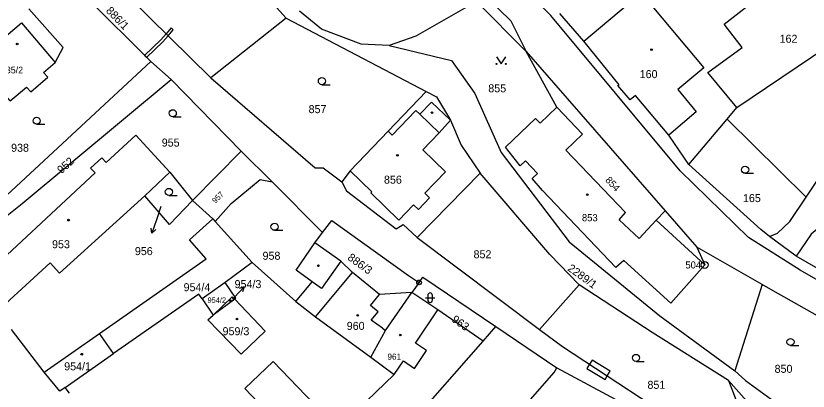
# Model space of a CAD drawing. Extents: x -504988 to -494607, y -1123820 to -1114018.
# Drawn here: x -497545.8 to -497377.5, y -1120213.7 to -1120134.1 of the extents above; entities that cross this region are included whole.
import ezdxf

# ---------------------------------------------------------------- set-up
doc = ezdxf.new("R2010")
doc.units = 0
for name, color, linetype in [('Hranice parcel', 7, 'Continuous'), ('Parcelní čísla', 7, 'Continuous'), ('Pop  PČ popisy', 7, 'Continuous'), ('Vnitřní kresba', 7, 'Continuous'), ('Věcná břemena k části', 7, 'Continuous'), ('Značky bodu BP', 7, 'Continuous'), ('Značky budov', 7, 'Continuous'), ('Značky kultur', 7, 'Continuous')]:
    doc.layers.add(name, color=color, linetype=linetype)

msp = doc.modelspace()

# ---------------------------------------------------------------- linework, layer by layer
at = {"layer": 'Hranice parcel'}
for p, q in [((-497528.65, -1120123.24), (-497504.37, -1120147.24)), ((-497534.2, -1120126.73), (-497517.1, -1120143.77)), ((-497437.36, -1120141.65), (-497447.93, -1120131.04)), ((-497488.36, -1120134.56), (-497504.37, -1120147.24)), ((-497488.36, -1120134.56), (-497458.58, -1120150.14)), ((-497392.59, -1120153.48), (-497366.84, -1120136.15)), ((-497430.87, -1120153.41), (-497437.36, -1120141.65)), ((-497437.36, -1120141.65), (-497407.83, -1120175.43)), ((-497562.59, -1120185.87), (-497517.1, -1120143.77)), ((-497517.1, -1120143.77), (-497512.74, -1120147.57)), ((-497512.74, -1120147.57), (-497497.9, -1120162.81)), ((-497394.7, -1120155.99), (-497392.59, -1120153.48)), ((-497402.82, -1120165.61), (-497394.7, -1120155.99)), ((-497394.7, -1120155.99), (-497377.88, -1120172.51)), ((-497508.21, -1120173.27), (-497497.9, -1120162.81)), ((-497497.9, -1120162.81), (-497491.32, -1120169.28)), ((-497513.07, -1120167.22), (-497508.21, -1120173.27)), ((-497447.17, -1120167.43), (-497460.54, -1120181.11)), ((-497491.32, -1120169.28), (-497480.62, -1120180.03)), ((-497503.95, -1120177.11), (-497508.21, -1120173.27)), ((-497407.83, -1120175.43), (-497401.11, -1120183.15)), ((-497503.95, -1120177.11), (-497503.41, -1120177.71)), ((-497503.41, -1120177.71), (-497495.55, -1120186.41)), ((-497482.26, -1120182.22), (-497480.62, -1120180.03)), ((-497460.54, -1120181.11), (-497434.54, -1120200.6)), ((-497380.05, -1120185.07), (-497385.65, -1120180.88)), ((-497387.21, -1120191.05), (-497401.11, -1120183.15)), ((-497359.93, -1120196.69), (-497380.05, -1120185.07)), ((-497495.55, -1120186.41), (-497501.33, -1120190.68)), ((-497495.55, -1120186.41), (-497486.26, -1120194.66)), ((-497501.33, -1120190.68), (-497506.17, -1120194.15)), ((-497460.1, -1120190.63), (-497461.63, -1120192.79)), ((-497460.64, -1120190.28), (-497460.1, -1120190.63)), ((-497426.14, -1120191.14), (-497434.54, -1120200.6)), ((-497387.21, -1120191.05), (-497393.02, -1120209.41)), ((-497467.26, -1120200.81), (-497461.63, -1120192.79)), ((-497456.16, -1120196.46), (-497461.63, -1120192.79)), ((-497506.17, -1120194.15), (-497503.87, -1120197.6)), ((-497499.28, -1120194.2), (-497503.87, -1120197.6)), ((-497499.28, -1120194.2), (-497492.78, -1120200.98)), ((-497504.96, -1120198.57), (-497503.87, -1120197.6)), ((-497446.5, -1120203.09), (-497456.16, -1120196.46)), ((-497408.99, -1120197.73), (-497393.02, -1120209.41)), ((-497539.75, -1120209.69), (-497546.71, -1120200.63)), ((-497470.36, -1120206.53), (-497467.26, -1120200.81)), ((-497446.5, -1120203.09), (-497443.79, -1120200)), ((-497443.79, -1120200), (-497430.82, -1120208.74)), ((-497539.75, -1120209.69), (-497528.01, -1120201.5)), ((-497524.99, -1120205.74), (-497528.01, -1120201.5)), ((-497535.29, -1120212.91), (-497524.99, -1120205.74)), ((-497470.36, -1120206.53), (-497465.37, -1120210.16)), ((-497430.82, -1120208.74), (-497417.41, -1120215.98)), ((-497465.37, -1120210.16), (-497497.45, -1120240.87)), ((-497534.33, -1120214.13), (-497535.29, -1120212.91))]:
    msp.add_line(p, q, dxfattribs=at)
for points in [[(-497361.47, -1120198.15), (-497379.18, -1120188.07), (-497390.17, -1120181.08), (-497404.66, -1120166.97), (-497432.14, -1120134.02), (-497444.01, -1120121.79), (-497482.73, -1120082.55), (-497496.71, -1120066.8), (-497506.79, -1120050.6), (-497516.8, -1120031.46), (-497530, -1120003.91), (-497534.36, -1119992.68), (-497542.39, -1119962.44), (-497548.38, -1119937.23), (-497550.16, -1119922.65), (-497549, -1119916.55)], [(-497513.42, -1120109.6), (-497501.82, -1120119.6), (-497488.36, -1120134.56)], [(-497392.59, -1120153.48), (-497398.76, -1120146.11), (-497391.5, -1120140.79), (-497395.3, -1120135.8), (-497386.77, -1120129.09)], [(-497447.93, -1120131.04), (-497460.83, -1120138.4), (-497466.48, -1120140.36)], [(-497537.43, -1120143.98), (-497535.69, -1120140.77), (-497543.02, -1120132.55)], [(-497466.48, -1120140.36), (-497472.43, -1120140.1), (-497480.83, -1120136.9), (-497485.51, -1120133.07)], [(-497402.82, -1120165.61), (-497407.04, -1120159.42), (-497414.17, -1120150.96), (-497415.31, -1120151.9), (-497417.86, -1120148.88), (-497417.64, -1120148.7), (-497425.1, -1120139.44), (-497430.25, -1120133.57)], [(-497546.95, -1120152.13), (-497554.11, -1120143.64), (-497544.53, -1120135.56), (-497537.43, -1120143.98)], [(-497466.48, -1120140.36), (-497453.21, -1120143.56), (-497448.3, -1120150.57), (-497442.65, -1120163.04), (-497428.22, -1120182.03), (-497408.99, -1120197.73)], [(-497546.95, -1120152.13), (-497543.49, -1120149.17), (-497542.59, -1120150.19), (-497539, -1120147.11), (-497539.89, -1120146.08), (-497537.43, -1120143.98)], [(-497557.04, -1120192.95), (-497555.99, -1120185.32), (-497553.46, -1120182.17), (-497550.59, -1120179.26), (-497548.31, -1120177.01), (-497544.45, -1120173.92), (-497512.74, -1120147.57)], [(-497504.37, -1120147.24), (-497482.21, -1120166.32), (-497480.49, -1120166.32), (-497476.53, -1120169.27)], [(-497458.58, -1120150.14), (-497466.7, -1120158.57), (-497474.76, -1120166.94), (-497476.53, -1120169.27)], [(-497458.58, -1120150.14), (-497456.42, -1120151.27), (-497453.45, -1120156.21), (-497451.15, -1120161.49), (-497447.17, -1120167.43)], [(-497401.11, -1120183.15), (-497399.45, -1120186.93), (-497406.61, -1120195.03), (-497416.65, -1120185.96), (-497418.31, -1120187.46), (-497433.93, -1120171.14), (-497436.09, -1120168.56), (-497434.99, -1120167.53), (-497437.52, -1120164.84), (-497438.61, -1120165.87), (-497441.79, -1120161.93), (-497435.41, -1120155.82), (-497434.42, -1120156.85), (-497430.87, -1120153.41)], [(-497407.83, -1120175.43), (-497409.76, -1120177.39), (-497413.34, -1120181.3), (-497417.63, -1120177.38), (-497416.24, -1120175.82), (-497428.92, -1120162.59), (-497425.38, -1120159.2), (-497430.87, -1120153.41)], [(-497513.07, -1120167.22), (-497520.27, -1120159.36), (-497526.57, -1120165.21), (-497527.5, -1120164.21), (-497529.87, -1120166.41), (-497528.94, -1120167.41), (-497554.95, -1120191.54), (-497557.04, -1120192.95)], [(-497377.88, -1120172.51), (-497369.75, -1120160.31), (-497368.26, -1120161.32), (-497366.99, -1120159.45), (-497365.94, -1120160.16)], [(-497385.65, -1120180.88), (-497387.53, -1120179.41), (-497402.82, -1120165.61)], [(-497508.21, -1120173.27), (-497513.12, -1120178.31), (-497518.37, -1120172.25), (-497513.07, -1120167.22)], [(-497426.14, -1120191.14), (-497432.35, -1120184.73), (-497447.17, -1120167.43)], [(-497503.41, -1120177.71), (-497500.04, -1120173.86), (-497493.9, -1120168.76), (-497491.32, -1120169.28)], [(-497476.53, -1120169.27), (-497475.54, -1120171.19), (-497464.97, -1120179.27), (-497463.49, -1120178.36), (-497460.54, -1120181.11)], [(-497385.65, -1120180.88), (-497384.01, -1120180.19), (-497381.36, -1120177.73), (-497377.88, -1120172.51)], [(-497364.02, -1120172.92), (-497366.78, -1120177.39), (-497370.81, -1120177.11), (-497374.66, -1120178.56), (-497376.82, -1120180.39), (-497380.05, -1120185.07)], [(-497528.01, -1120201.5), (-497505.31, -1120185.66), (-497508.9, -1120181.59), (-497503.95, -1120177.11)], [(-497480.62, -1120180.03), (-497478.64, -1120177.52), (-497462.39, -1120189.16), (-497460.64, -1120190.28)], [(-497486.26, -1120194.66), (-497482.83, -1120190.5), (-497486.2, -1120188.01), (-497482.26, -1120182.22)], [(-497468.53, -1120193.19), (-497474.28, -1120188.54), (-497476.75, -1120186.1), (-497482.26, -1120182.22)], [(-497460.1, -1120190.63), (-497459.33, -1120189.52), (-497443.79, -1120200)], [(-497499.28, -1120194.2), (-497499.03, -1120194.01), (-497501.33, -1120190.68)], [(-497376.29, -1120231.87), (-497394.4, -1120211.47), (-497410.63, -1120201.28), (-497426.14, -1120191.14)], [(-497367.84, -1120202.07), (-497385.42, -1120192.16), (-497387.21, -1120191.05)], [(-497461.63, -1120192.79), (-497462.82, -1120192.86), (-497468.53, -1120193.19)], [(-497506.17, -1120194.15), (-497506.86, -1120193.11), (-497524.99, -1120205.74)], [(-497503.87, -1120197.6), (-497499.79, -1120193.67), (-497499.28, -1120194.2)], [(-497486.26, -1120194.66), (-497482.13, -1120197.97), (-497470.36, -1120206.53)], [(-497465.37, -1120210.16), (-497463.44, -1120207.29), (-497461.07, -1120208.88), (-497458.53, -1120205.1), (-497460.9, -1120203.51), (-497456.16, -1120196.46)], [(-497492.78, -1120200.98), (-497497.93, -1120205.88), (-497504.96, -1120198.57)], [(-497434.54, -1120200.6), (-497429.66, -1120204.25), (-497401.43, -1120222.74), (-497391.53, -1120229.8), (-497382.81, -1120241.08)], [(-497489.7, -1120247.16), (-497461.23, -1120219.88), (-497446.5, -1120203.09)], [(-497497.14, -1120213.13), (-497491.11, -1120207.39), (-497480.72, -1120218.27), (-497485.01, -1120222.38), (-497483.97, -1120223.46), (-497490.02, -1120229.25), (-497497.16, -1120221.8), (-497492.84, -1120217.64), (-497497.14, -1120213.13)], [(-497535.29, -1120212.91), (-497536.41, -1120213.69), (-497539.75, -1120209.69)], [(-497451.51, -1120232.65), (-497431.41, -1120209.76), (-497430.82, -1120208.74)], [(-497393.02, -1120209.41), (-497390.75, -1120211.45), (-497383.01, -1120217.1), (-497380.28, -1120219.89)]]:
    msp.add_lwpolyline(points, dxfattribs=at)
at = {"layer": 'Pop  PČ popisy'}
for p, q in [((-497515, -1120174.49), (-497515.92, -1120177.34)), ((-497515.92, -1120177.34), (-497516.85, -1120180.19)), ((-497516.85, -1120180.19), (-497517.01, -1120179.09)), ((-497516.85, -1120180.19), (-497516.06, -1120179.4)), ((-497499.33, -1120193.75), (-497497.28, -1120191.55)), ((-497497.28, -1120191.55), (-497498.33, -1120191.95)), ((-497497.28, -1120191.55), (-497497.6, -1120192.63)), ((-497499.77, -1120194.22), (-497499.33, -1120193.75))]:
    msp.add_line(p, q, dxfattribs=at)
at = {"layer": 'Vnitřní kresba'}
for p, q in [((-497449.41, -1120126.55), (-497440.61, -1120135.11)), ((-497425.1, -1120139.44), (-497412.96, -1120129.17)), ((-497412.96, -1120129.17), (-497399.63, -1120145.07)), ((-497440.61, -1120135.11), (-497437.36, -1120141.65)), ((-497399.63, -1120145.07), (-497405.12, -1120149.72)), ((-497405.12, -1120149.72), (-497401.26, -1120154.44)), ((-497459.97, -1120154.96), (-497457.46, -1120152.35)), ((-497457.46, -1120152.35), (-497453.45, -1120156.21)), ((-497465.83, -1120159.41), (-497460.79, -1120154.17)), ((-497460.79, -1120154.17), (-497459.97, -1120154.96)), ((-497459.97, -1120154.96), (-497455.85, -1120158.92)), ((-497401.26, -1120154.44), (-497407.04, -1120159.42)), ((-497453.45, -1120156.21), (-497455.85, -1120158.92)), ((-497466.7, -1120158.57), (-497465.83, -1120159.41)), ((-497455.85, -1120158.92), (-497459.31, -1120162.52)), ((-497459.31, -1120162.52), (-497454.52, -1120167.14)), ((-497470.14, -1120171.38), (-497474.76, -1120166.94)), ((-497454.52, -1120167.14), (-497458.9, -1120171.69)), ((-497518.37, -1120172.25), (-497536.49, -1120188.67)), ((-497470.38, -1120171.63), (-497470.14, -1120171.38)), ((-497464.39, -1120177.4), (-497470.38, -1120171.63)), ((-497457.89, -1120172.67), (-497460.26, -1120175.14)), ((-497458.9, -1120171.69), (-497457.89, -1120172.67)), ((-497461.27, -1120174.16), (-497464.39, -1120177.4)), ((-497460.26, -1120175.14), (-497461.27, -1120174.16)), ((-497409.76, -1120177.39), (-497399.45, -1120186.93)), ((-497476.75, -1120186.1), (-497480.85, -1120191.95)), ((-497538.48, -1120186.5), (-497549.95, -1120197)), ((-497536.49, -1120188.67), (-497538.48, -1120186.5)), ((-497482.13, -1120197.97), (-497474.28, -1120188.54)), ((-497480.85, -1120191.95), (-497482.83, -1120190.5)), ((-497470.46, -1120195.56), (-497468.53, -1120193.19)), ((-497468.82, -1120196.88), (-497470.46, -1120195.56)), ((-497467.9, -1120200.35), (-497467.26, -1120200.81)), ((-497394.4, -1120211.47), (-497382.81, -1120241.08))]:
    msp.add_line(p, q, dxfattribs=at)
msp.add_lwpolyline([(-497467.9, -1120200.35), (-497470.27, -1120198.67), (-497468.82, -1120196.88)], dxfattribs=at)
at = {"layer": 'Věcná břemena k části'}
for points in [[(-497513.84, -1120137.88), (-497513.44, -1120138.28), (-497512.35, -1120137.03), (-497512.77, -1120136.64)], [(-497518.4, -1120142.48), (-497517.98, -1120142.9), (-497514.56, -1120139.57), (-497513.44, -1120138.28), (-497513.84, -1120137.88), (-497514.96, -1120139.18)], [(-497424.46, -1120208.93), (-497420.61, -1120211.25), (-497420.14, -1120210.48), (-497419.51, -1120209.44), (-497423.38, -1120207.12), (-497423.91, -1120208.01)]]:
    msp.add_lwpolyline(points, close=True, dxfattribs=at)
at = {"layer": 'Značky bodu BP'}
for centre, radius in [((-497399.45, -1120186.93), 0.75), ((-497399.45, -1120186.93), 0.03), ((-497460.1, -1120190.63), 0.5), ((-497460.1, -1120190.63), 0.0303)]:
    msp.add_circle(centre, radius, dxfattribs=at)
at = {"layer": 'Značky budov'}
for centre in [(-497545.47, -1120140.03), (-497410.74, -1120141.23), (-497457.37, -1120154.61), (-497464.7, -1120163.66), (-497424.38, -1120172.02), (-497534.56, -1120177.41), (-497481.51, -1120187.11), (-497500.2, -1120194.48), (-497473.14, -1120197.63), (-497498.77, -1120198.41), (-497464.11, -1120201.8), (-497531.76, -1120205.88)]:
    msp.add_circle(centre, 0.175, dxfattribs=at)
at = {"layer": 'Značky kultur'}
for p, q in [((-497480.76, -1120148.67), (-497479.01, -1120148.67)), ((-497512.43, -1120155.48), (-497510.68, -1120155.48)), ((-497541.35, -1120157.07), (-497539.6, -1120157.07)), ((-497390.85, -1120167.48), (-497389.1, -1120167.48)), ((-497513.26, -1120172.17), (-497511.51, -1120172.17)), ((-497490.82, -1120179.58), (-497489.07, -1120179.58)), ((-497458.77, -1120193.88), (-497456.77, -1120193.88)), ((-497458.27, -1120193.38), (-497458.27, -1120194.38)), ((-497457.27, -1120194.38), (-497457.27, -1120193.38)), ((-497381.22, -1120204.03), (-497379.47, -1120204.03)), ((-497414.03, -1120207.41), (-497412.28, -1120207.41))]:
    msp.add_line(p, q, dxfattribs=at)
msp.add_lwpolyline([(-497443.7, -1120142.77), (-497442.7, -1120144.27), (-497441.7, -1120142.77)], dxfattribs=at)
for centre, radius in [((-497443.7, -1120144.27), 0.1), ((-497441.7, -1120144.27), 0.1), ((-497480.76, -1120147.92), 0.75), ((-497512.43, -1120154.73), 0.75), ((-497541.35, -1120156.32), 0.75), ((-497390.85, -1120166.73), 0.75), ((-497513.26, -1120171.42), 0.75), ((-497490.82, -1120178.83), 0.75), ((-497381.22, -1120203.28), 0.75), ((-497414.03, -1120206.66), 0.75)]:
    msp.add_circle(centre, radius, dxfattribs=at)
for centre, start, end in [((-497457.77, -1120193.38), 0, 180), ((-497457.77, -1120194.38), 180, 359.9879)]:
    msp.add_arc(centre, 0.5, start, end, dxfattribs=at)

# ---------------------------------------------------------------- texts
at = {"layer": 'Parcelní čísla'}
for s, height, rotation, p in [('886/1', 1.7, 314, (-497526.74, -1120133.1)), ('952', 1.7, 42, (-497536.06, -1120167.68)), ('854', 1.5, 313, (-497420.67, -1120169.03)), ('957', 1.2, 45, (-497503.38, -1120173.95)), ('886/3', 1.7, 324, (-497475.45, -1120185.69)), ('2289/1', 1.7, 324, (-497428.72, -1120187.97)), ('963', 1.7, 325, (-497453.34, -1120198.84))]:
    msp.add_text(s, height=height, rotation=rotation, dxfattribs=at).set_placement(p)
for s, height, p in [('162', 1.7, (-497383.54, -1120139.77)), ('935/2', 1.4, (-497548.92, -1120146.26)), ('160', 1.7, (-497413.26, -1120147.28)), ('855', 1.7, (-497445.41, -1120150.29)), ('857', 1.7, (-497483.58, -1120154.71)), ('955', 1.7, (-497514.77, -1120161.81)), ('938', 1.7, (-497546.77, -1120162.91)), ('856', 1.7, (-497467.57, -1120169.68)), ('165', 1.7, (-497391.32, -1120173.59)), ('853', 1.5, (-497425.52, -1120177.65)), ('953', 1.7, (-497538.07, -1120183.38)), ('956', 1.7, (-497520.48, -1120184.84)), ('958', 1.7, (-497493.36, -1120185.83)), ('852', 1.7, (-497448.54, -1120185.51)), ('954/4', 1.7, (-497510.13, -1120192.5)), ('954/3', 1.7, (-497499.3, -1120191.84)), ('954/2', 1.139, (-497505.05, -1120194.97)), ('960', 1.7, (-497475.48, -1120200.71)), ('959/3', 1.7, (-497501.85, -1120201.84)), ('961', 1.3, (-497466.83, -1120207.05)), ('954/1', 1.7, (-497535.49, -1120209.29)), ('850', 1.7, (-497384.6, -1120209.82)), ('851', 1.7, (-497411.6, -1120213.22))]:
    msp.add_text(s, height=height, dxfattribs=at).set_placement(p)
at = {"layer": 'Značky bodu BP'}
msp.add_text('504', height=1.5, dxfattribs=at).set_placement((-497403.55, -1120187.68))

doc.saveas('drawing.dxf')
